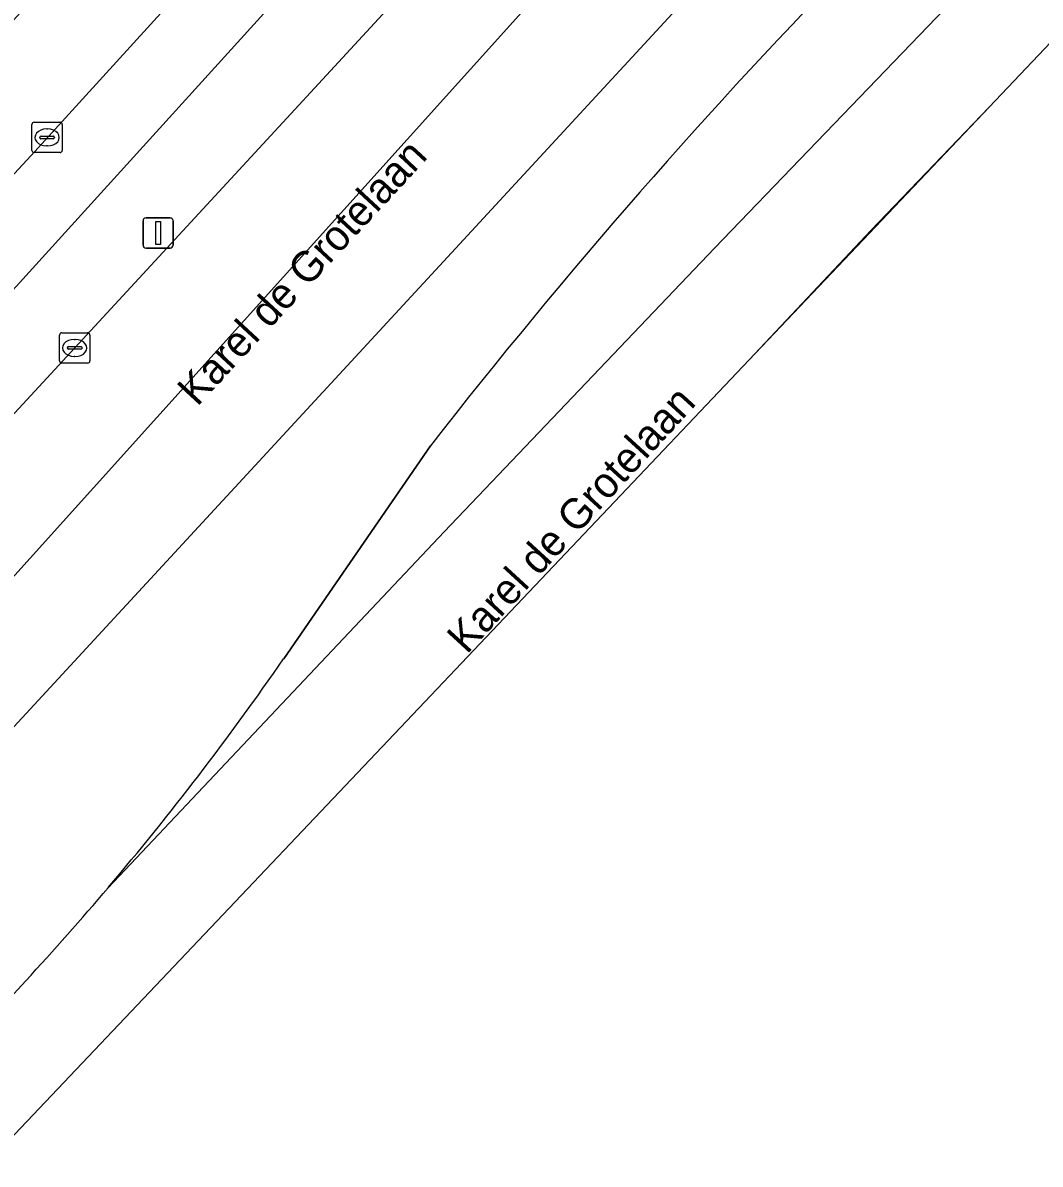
# Model space of a CAD drawing. Extents: x 159039 to 160102, y 381214 to 382524.
# Drawn here: x 159791.08 to 159824.57, y 381825.28 to 381862.86 of the extents above; entities that cross this region are included whole.
import ezdxf

# ---------------------------------------------------------------- set-up
doc = ezdxf.new("R2010")
doc.units = 0
for name, color, linetype in [('IMGEO_Berm_groen', 7, 'Continuous'), ('IMGEO_Fietspad_gesloten', 7, 'Continuous'), ('IMGEO_Kolk', 7, 'Continuous'), ('IMGEO_Lichtmast', 7, 'Continuous'), ('IMGEO_Openbare_ruimte_label', 7, 'Continuous'), ('IMGEO_Rijbaan_regionaal_gesloten', 7, 'Continuous'), ('IMGEO_Rioolput', 7, 'Continuous')]:
    doc.layers.add(name, color=color, linetype=linetype)

msp = doc.modelspace()

# ---------------------------------------------------------------- linework, layer by layer
at = {"layer": 'IMGEO_Berm_groen'}
msp.add_lwpolyline([(159791.475, 381858.62), (159802.783, 381871.052), (159813.565, 381883.06), (159821.782, 381892.503), (159832.075, 381904.754), (159832.541, 381905.347), (159831.021, 381906.84), (159824.117, 381899.316), (159808.554, 381882.29), (159763.442, 381833.24), (159741.363, 381809.364), (159743.413, 381807.446), (159743.819, 381807.067)], close=True, dxfattribs=at)
for points in [[(159834.614, 381904.005), (159830.877, 381899.559), (159825.133, 381893.111), (159816.536, 381882.828), (159805.539, 381870.374), (159790.971, 381854.296), (159776.532, 381838.557), (159767.026, 381828.298), (159745.746, 381805.265), (159694.686, 381750), (159626.019, 381676.247), (159619.167, 381669.166), (159607.377, 381657.444), (159608.375, 381656.525), (159608.957, 381657.159), (159609.675, 381657.749)], [(159841.852, 381897.063), (159823.914, 381875.971), (159819.971, 381871.423), (159815.888, 381866.888), (159752.856, 381798.613), (159599.558, 381632.564), (159592.645, 381625.218), (159589.007, 381621.449), (159578.07, 381610.115), (159553.466, 381585.359)], [(159743.207, 381798.451), (159747.758, 381803.382), (159810.949, 381871.845)], [(159799.665, 381841.917), (159804.497, 381848.931)], [(159757.203, 381794.546), (159791.175, 381831.318)]]:
    msp.add_lwpolyline(points, dxfattribs=at)
for centre, radius, start, end in [((159956.433, 381730.457), 192.667, 135.61173, 142.05426), ((159719.661, 381897.283), 97.293, 319.72123, 325.31523), ((159718.824, 381898.089), 98.453, 317.29667, 319.67812)]:
    msp.add_arc(centre, radius, start, end, dxfattribs=at)
at = {"layer": 'IMGEO_Fietspad_gesloten'}
for points in [[(159835.156, 381908.672), (159832.541, 381905.347), (159832.075, 381904.754), (159821.782, 381892.503), (159813.565, 381883.06), (159802.783, 381871.052), (159791.475, 381858.62), (159743.819, 381807.067), (159624.348, 381677.828), (159617.523, 381670.775), (159605.021, 381658.14), (159590.872, 381642.92)], [(159591.191, 381640.013), (159607.377, 381657.444), (159619.167, 381669.166), (159626.019, 381676.247), (159694.686, 381750), (159745.746, 381805.265), (159767.026, 381828.298), (159776.532, 381838.557), (159790.971, 381854.296), (159805.539, 381870.374), (159816.536, 381882.828), (159825.133, 381893.111), (159830.877, 381899.559), (159834.614, 381904.005), (159837.348, 381907.14)]]:
    msp.add_lwpolyline(points, dxfattribs=at)
at = {"layer": 'IMGEO_Kolk'}
for p, q in [((159792.283, 381851.725), (159792.283, 381852.577)), ((159792.358, 381852.651), (159793.21, 381852.651)), ((159793.284, 381852.577), (159793.284, 381851.725)), ((159792.585, 381852.194), (159792.983, 381852.194)), ((159792.771, 381852.431), (159792.796, 381852.431)), ((159792.542, 381852.145), (159792.542, 381852.157)), ((159792.98, 381852.108), (159792.582, 381852.108)), ((159792.794, 381851.871), (159792.769, 381851.871)), ((159793.026, 381852.157), (159793.026, 381852.145)), ((159793.21, 381851.651), (159792.358, 381851.651))]:
    msp.add_line(p, q, dxfattribs=at)
for points in [[(159792.283, 381851.725), (159792.283, 381852.577)], [(159792.358, 381852.651), (159793.21, 381852.651)], [(159793.284, 381852.577), (159793.284, 381851.725)], [(159793.21, 381851.651), (159792.358, 381851.651)]]:
    msp.add_lwpolyline(points, dxfattribs=at)
for centre, radius, start, end in [((159792.36, 381852.575), 0.0765, 91.552, 178.448), ((159792.36, 381852.575), 0.0765, 91.552, 178.448), ((159793.208, 381852.575), 0.0765, 1.552, 88.448), ((159793.208, 381852.575), 0.0765, 1.552, 88.448), ((159792.582, 381852.154), 0.0403, 85.8775, 175.7526), ((159792.987, 381852.156), 0.0386, 1.7309, 96.639), ((159792.579, 381852.144), 0.0366, 178.938, 274.7102), ((159792.983, 381852.151), 0.043, 264.8664, 352.4533), ((159792.36, 381851.727), 0.0765, 181.552, 268.448), ((159792.36, 381851.727), 0.0765, 181.552, 268.448), ((159793.208, 381851.727), 0.0765, 271.552, 358.448), ((159793.208, 381851.727), 0.0765, 271.552, 358.448)]:
    msp.add_arc(centre, radius, start, end, dxfattribs=at)
for centre, major_axis, ratio, start_param, end_param in [((159792.77, 381852.151), (-0.387, 0.002), 0.722429, 4.712389, 7.853982), ((159792.795, 381852.151), (-0.39, 0.002), 0.717154, 1.570796, 4.712389)]:
    msp.add_ellipse(centre, major_axis=major_axis, ratio=ratio, start_param=start_param, end_param=end_param, dxfattribs=at)
at = {"layer": 'IMGEO_Lichtmast'}
for p, q in [((159795.036, 381855.537), (159795.036, 381856.337)), ((159795.036, 381856.337), (159795.036, 381855.537)), ((159795.136, 381856.437), (159795.926, 381856.437)), ((159795.926, 381856.437), (159795.136, 381856.437)), ((159796.026, 381856.337), (159796.026, 381855.537)), ((159796.026, 381855.537), (159796.026, 381856.337)), ((159795.926, 381855.437), (159795.136, 381855.437)), ((159795.136, 381855.437), (159795.926, 381855.437))]:
    msp.add_line(p, q, dxfattribs=at)
msp.add_lwpolyline([(159795.456, 381856.312), (159795.606, 381856.312), (159795.606, 381855.562), (159795.456, 381855.562), (159795.456, 381856.312)], dxfattribs=at)
for centre, start, end in [((159795.136, 381856.337), 90, 180), ((159795.136, 381856.337), 90, 180), ((159795.926, 381856.337), 0, 90), ((159795.926, 381856.337), 360, 90), ((159795.136, 381855.537), 180, 270), ((159795.136, 381855.537), 180, 270), ((159795.926, 381855.537), 270, 0), ((159795.926, 381855.537), 270, 0)]:
    msp.add_arc(centre, 0.1, start, end, dxfattribs=at)
at = {"layer": 'IMGEO_Rijbaan_regionaal_gesloten'}
for points in [[(159578.07, 381610.115), (159589.007, 381621.449), (159592.645, 381625.218), (159599.558, 381632.564), (159752.856, 381798.613), (159815.888, 381866.888), (159819.971, 381871.423), (159823.914, 381875.971), (159841.852, 381897.063), (159839.399, 381899.421), (159826.472, 381884.273), (159785.146, 381838.389), (159750.398, 381800.912), (159745.744, 381795.892), (159710.343, 381757.399), (159678.405, 381722.986), (159648.315, 381690.343), (159630.229, 381670.866), (159600.138, 381638.3), (159586.667, 381624.085), (159574.896, 381611.663), (159550.989, 381587.747), (159553.466, 381585.359)], [(159814.994, 381851.76), (159822.889, 381860.084), (159819, 381856.018)]]:
    msp.add_lwpolyline(points, close=True, dxfattribs=at)
for points in [[(159648.315, 381690.343), (159678.405, 381722.986), (159710.343, 381757.399), (159745.744, 381795.892), (159750.398, 381800.912), (159785.146, 381838.389), (159826.472, 381884.273), (159839.399, 381899.421)], [(159793.887, 381834.382), (159804.953, 381846.093), (159813.854, 381855.44), (159825.096, 381867.14), (159836.299, 381878.654), (159841.294, 381883.714), (159848.438, 381890.878)], [(159822.889, 381860.084), (159834.666, 381872.499), (159850.015, 381889.413), (159848.438, 381890.878), (159841.294, 381883.714), (159836.299, 381878.654), (159825.096, 381867.14), (159813.854, 381855.44), (159804.953, 381846.093), (159793.887, 381834.382)], [(159810.949, 381871.845), (159747.758, 381803.382), (159743.207, 381798.451), (159627.477, 381673.139)], [(159791.175, 381831.318), (159757.203, 381794.546), (159670.38, 381700.568), (159617.338, 381643.288), (159599.599, 381623.605), (159593.339, 381616.569), (159585.926, 381608.237), (159560.056, 381579.137), (159559.945, 381579.013), (159561.472, 381577.6), (159571.505, 381588.644), (159709.596, 381740.644), (159814.994, 381851.76), (159819, 381856.018), (159822.889, 381860.084)], [(159804.497, 381848.931), (159799.665, 381841.917)]]:
    msp.add_lwpolyline(points, dxfattribs=at)
for centre, radius, start, end in [((159956.433, 381730.457), 192.667, 135.61173, 142.05426), ((159719.661, 381897.283), 97.293, 319.72123, 325.31523), ((159718.824, 381898.089), 98.453, 317.29667, 319.67812)]:
    msp.add_arc(centre, radius, start, end, dxfattribs=at)
at = {"layer": 'IMGEO_Rioolput'}
for p, q in [((159791.375, 381858.656), (159791.375, 381859.508)), ((159791.45, 381859.582), (159792.302, 381859.582)), ((159791.863, 381859.362), (159791.888, 381859.362)), ((159792.376, 381859.508), (159792.376, 381858.656)), ((159791.634, 381859.076), (159791.634, 381859.088)), ((159792.072, 381859.039), (159791.674, 381859.039)), ((159791.677, 381859.125), (159792.075, 381859.125)), ((159792.118, 381859.088), (159792.118, 381859.076)), ((159792.302, 381858.582), (159791.45, 381858.582)), ((159791.886, 381858.802), (159791.861, 381858.802))]:
    msp.add_line(p, q, dxfattribs=at)
for points in [[(159791.375, 381858.656), (159791.375, 381859.508)], [(159791.45, 381859.582), (159792.302, 381859.582)], [(159792.376, 381859.508), (159792.376, 381858.656)], [(159792.302, 381858.582), (159791.45, 381858.582)]]:
    msp.add_lwpolyline(points, dxfattribs=at)
for centre, radius, start, end in [((159791.452, 381859.506), 0.0765, 91.552, 178.448), ((159791.452, 381859.506), 0.0765, 91.552, 178.448), ((159792.3, 381859.506), 0.0765, 1.552, 88.448), ((159792.3, 381859.506), 0.0765, 1.552, 88.448), ((159791.674, 381859.085), 0.0403, 85.8775, 175.7526), ((159791.671, 381859.075), 0.0366, 178.938, 274.7102), ((159792.075, 381859.082), 0.043, 264.8664, 352.4533), ((159792.079, 381859.087), 0.0386, 1.7309, 96.639), ((159791.452, 381858.658), 0.0765, 181.552, 268.448), ((159791.452, 381858.658), 0.0765, 181.552, 268.448), ((159792.3, 381858.658), 0.0765, 271.552, 358.448), ((159792.3, 381858.658), 0.0765, 271.552, 358.448)]:
    msp.add_arc(centre, radius, start, end, dxfattribs=at)
for centre, major_axis, ratio, start_param, end_param in [((159791.862, 381859.082), (-0.387, 0.002), 0.722429, 4.712389, 7.853982), ((159791.887, 381859.082), (-0.39, 0.002), 0.717154, 1.570796, 4.712389)]:
    msp.add_ellipse(centre, major_axis=major_axis, ratio=ratio, start_param=start_param, end_param=end_param, dxfattribs=at)

# ---------------------------------------------------------------- texts
at = {"layer": 'IMGEO_Openbare_ruimte_label'}
for rotation, p in [(47.187, (159796.816, 381850.197)), (47.472, (159805.695, 381842.041))]:
    msp.add_text('Karel de Grotelaan', height=1, rotation=rotation, dxfattribs=at).set_placement(p)

doc.saveas('drawing.dxf')
